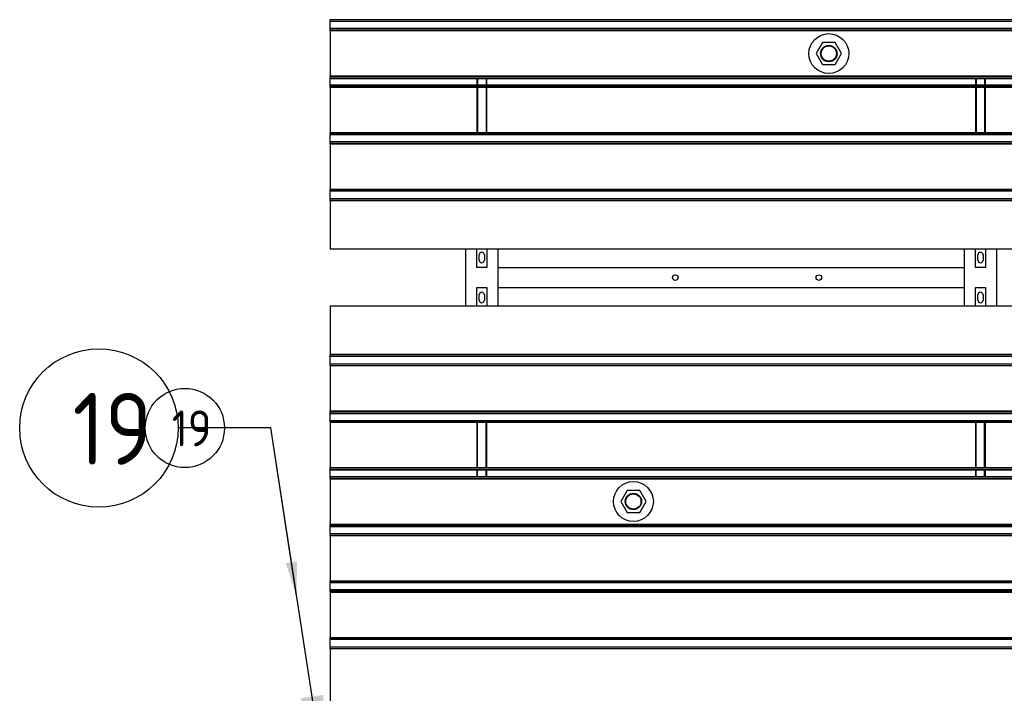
# Model space of a CAD drawing. Extents: x -89225 to 110569, y 13360 to 87647.
# Tile 263 of 478: x 41000 to 43468, y 64627 to 66316. Entities that reach past the tile are written whole.
import ezdxf

# ---------------------------------------------------------------- set-up
doc = ezdxf.new("R2010")
doc.units = 0
for name, color, linetype in [('Iv-Lines 035', 4, 'Continuous'), ('Iv-Lines 035 @ 100', 4, 'Continuous'), ('Iv-Lines 035 @ 50', 4, 'Continuous')]:
    doc.layers.add(name, color=color, linetype=linetype)
doc.styles.add('ISO', font='ISO.SHX')

# ---------------------------------------------------------------- blocks, each defined once
blk = doc.blocks.new('Beluchtingselementen Bosman')
for p, q in [((1281289.4, -871746.5), (1281289.4, -871745.8)), ((1281289.4, -871749.3), (1281289.4, -871746.5)), ((1283299.4, -871746.5), (1281289.4, -871746.5)), ((1281289.4, -871749.3), (1281289.4, -871750.5)), ((1281289.4, -871752.1), (1281289.4, -871750.5)), ((1283299.4, -871750.5), (1281289.4, -871750.5)), ((1281289.4, -871768.1), (1281289.4, -871752.1)), ((1281289.4, -871769.6), (1281289.4, -871768.1)), ((1283299.4, -871768.1), (1281289.4, -871768.1)), ((1281289.4, -871769.6), (1281289.4, -871770.9)), ((1283299.4, -871769.6), (1281289.4, -871769.6)), ((1281289.4, -871773.7), (1281289.4, -871770.9)), ((1281289.4, -871774.4), (1281289.4, -871773.7)), ((1283299.4, -871773.7), (1281289.4, -871773.7)), ((1281289.4, -871774.4), (1281289.4, -871887.8)), ((1283299.4, -871774.4), (1281289.4, -871774.4)), ((1282523.4, -871803.6), (1282507.6, -871831.2)), ((1282555.2, -871803.5), (1282523.4, -871803.6)), ((1282571.2, -871831), (1282555.2, -871803.5)), ((1282507.6, -871831.2), (1282523.6, -871858.7)), ((1282555.4, -871858.6), (1282571.2, -871831)), ((1282523.6, -871858.7), (1282555.4, -871858.6)), ((1281289.4, -871888.5), (1281289.4, -871887.8)), ((1283299.4, -871887.8), (1281289.4, -871887.8)), ((1281289.4, -871891.3), (1281289.4, -871888.5)), ((1283299.4, -871888.5), (1281289.4, -871888.5)), ((1281289.4, -871891.3), (1281289.4, -871892.5)), ((1281289.4, -871894.1), (1281289.4, -871892.5)), ((1283299.4, -871892.5), (1281289.4, -871892.5)), ((1281289.4, -871910.1), (1281289.4, -871894.1)), ((1283299.4, -871894.1), (1281289.4, -871894.1)), ((1281656.9, -871894.1), (1281656.9, -871910.1)), ((1281658.9, -871894.1), (1281658.9, -871910.1)), ((1281679.9, -871894.1), (1281679.9, -871910.1)), ((1281681.9, -871910.1), (1281681.9, -871894.1)), ((1282906.9, -871894.1), (1282906.9, -871910.1)), ((1282908.9, -871894.1), (1282908.9, -871910.1)), ((1282929.9, -871894.1), (1282929.9, -871910.1)), ((1282931.9, -871910.1), (1282931.9, -871894.1)), ((1281289.4, -871911.6), (1281289.4, -871910.1)), ((1283299.4, -871910.1), (1281289.4, -871910.1)), ((1281289.4, -871911.6), (1281289.4, -871912.9)), ((1283299.4, -871911.6), (1281289.4, -871911.6)), ((1281289.4, -871915.7), (1281289.4, -871912.9)), ((1281289.4, -871916.4), (1281289.4, -871915.7)), ((1283299.4, -871915.7), (1281289.4, -871915.7)), ((1281289.4, -871916.4), (1281289.4, -872029.8)), ((1283299.4, -871916.4), (1281289.4, -871916.4)), ((1281656.9, -871916.4), (1281656.9, -872029.8)), ((1281658.9, -871916.4), (1281658.9, -872029.8)), ((1281679.9, -871916.4), (1281679.9, -872029.8)), ((1281681.9, -872029.8), (1281681.9, -871916.4)), ((1282906.9, -871916.4), (1282906.9, -872029.8)), ((1282908.9, -871916.4), (1282908.9, -872029.8)), ((1282929.9, -871916.4), (1282929.9, -872029.8)), ((1282931.9, -872029.8), (1282931.9, -871916.4)), ((1281289.4, -872030.5), (1281289.4, -872029.8)), ((1283299.4, -872029.8), (1281289.4, -872029.8)), ((1281289.4, -872033.3), (1281289.4, -872030.5)), ((1283299.4, -872030.5), (1281289.4, -872030.5)), ((1281289.4, -872033.3), (1281289.4, -872034.5)), ((1283299.4, -872033.3), (1281289.4, -872033.3)), ((1281289.4, -872036.1), (1281289.4, -872034.5)), ((1283299.4, -872034.5), (1281289.4, -872034.5)), ((1281289.4, -872052.1), (1281289.4, -872036.1)), ((1281289.4, -872053.6), (1281289.4, -872052.1)), ((1283299.4, -872052.1), (1281289.4, -872052.1)), ((1281289.4, -872053.6), (1281289.4, -872054.9)), ((1283299.4, -872053.6), (1281289.4, -872053.6)), ((1281289.4, -872057.7), (1281289.4, -872054.9)), ((1281289.4, -872058.4), (1281289.4, -872057.7)), ((1283299.4, -872057.7), (1281289.4, -872057.7)), ((1281289.4, -872058.4), (1281289.4, -872171.8)), ((1283299.4, -872058.4), (1281289.4, -872058.4)), ((1281289.4, -872172.5), (1281289.4, -872171.8)), ((1283299.4, -872171.8), (1281289.4, -872171.8)), ((1281289.4, -872175.3), (1281289.4, -872172.5)), ((1283299.4, -872172.5), (1281289.4, -872172.5)), ((1281289.4, -872175.3), (1281289.4, -872176.5)), ((1281289.4, -872178.1), (1281289.4, -872176.5)), ((1283299.4, -872176.5), (1281289.4, -872176.5)), ((1281289.4, -872194.1), (1281289.4, -872178.1)), ((1281289.4, -872195.6), (1281289.4, -872194.1)), ((1281289.4, -872195.6), (1281289.4, -872196.9)), ((1283299.4, -872195.6), (1281289.4, -872195.6)), ((1281289.4, -872199.7), (1281289.4, -872196.9)), ((1281289.4, -872200.4), (1281289.4, -872199.7)), ((1283299.4, -872199.7), (1281289.4, -872199.7)), ((1281289.4, -872200.4), (1281289.4, -872321.1)), ((1283299.4, -872200.4), (1281289.4, -872200.4)), ((1281289.4, -872321.1), (1283299.4, -872321.1)), ((1281629.4, -872464.3), (1281629.4, -872321.1)), ((1281656.9, -872367.7), (1281656.9, -872321.1)), ((1281662.9, -872349.1), (1281662.9, -872336.1)), ((1281675.9, -872336.1), (1281675.9, -872349.1)), ((1281681.9, -872321.1), (1281681.9, -872367.7)), ((1281709.4, -872321.1), (1281709.4, -872464.3)), ((1282879.4, -872464.3), (1282879.4, -872321.1)), ((1282906.9, -872367.7), (1282906.9, -872321.1)), ((1282912.9, -872349.1), (1282912.9, -872336.1)), ((1282925.9, -872336.1), (1282925.9, -872349.1)), ((1282931.9, -872321.1), (1282931.9, -872367.7)), ((1282959.4, -872321.1), (1282959.4, -872464.3)), ((1281681.9, -872367.7), (1281656.9, -872367.7)), ((1281709.4, -872367.8), (1282879.4, -872367.8)), ((1282931.9, -872367.7), (1282906.9, -872367.7)), ((1281709.4, -872373.8), (1281709.4, -872417.8)), ((1282879.4, -872417.8), (1282879.4, -872373.8)), ((1281656.9, -872464.3), (1281656.9, -872417.7)), ((1281656.9, -872417.7), (1281681.9, -872417.7)), ((1281662.9, -872449.3), (1281662.9, -872436.3)), ((1281675.9, -872436.3), (1281675.9, -872449.3)), ((1281681.9, -872417.7), (1281681.9, -872464.3)), ((1281709.4, -872417.8), (1282879.4, -872417.8)), ((1282906.9, -872464.3), (1282906.9, -872417.7)), ((1282906.9, -872417.7), (1282931.9, -872417.7)), ((1282912.9, -872449.3), (1282912.9, -872436.3)), ((1282925.9, -872436.3), (1282925.9, -872449.3)), ((1282931.9, -872417.7), (1282931.9, -872464.3)), ((1283299.4, -872464.3), (1281289.4, -872464.3)), ((1281289.4, -872464.3), (1281289.4, -872585)), ((1281289.4, -872585.7), (1281289.4, -872585)), ((1281289.4, -872585), (1283299.4, -872585)), ((1281289.4, -872588.5), (1281289.4, -872585.7)), ((1281289.4, -872585.7), (1283299.4, -872585.7)), ((1281289.4, -872588.5), (1281289.4, -872589.7)), ((1281289.4, -872591.3), (1281289.4, -872589.7)), ((1281289.4, -872589.7), (1283299.4, -872589.7)), ((1281289.4, -872607.3), (1281289.4, -872591.3)), ((1281289.4, -872608.8), (1281289.4, -872607.3)), ((1281289.4, -872608.8), (1281289.4, -872610.1)), ((1281289.4, -872608.8), (1283299.4, -872608.8)), ((1281289.4, -872612.9), (1281289.4, -872610.1)), ((1281289.4, -872613.6), (1281289.4, -872612.9)), ((1281289.4, -872612.9), (1283299.4, -872612.9)), ((1281289.4, -872613.6), (1281289.4, -872727)), ((1281289.4, -872613.6), (1283299.4, -872613.6)), ((1281289.4, -872727.7), (1281289.4, -872727)), ((1281289.4, -872727), (1283299.4, -872727)), ((1281289.4, -872730.5), (1281289.4, -872727.7)), ((1281289.4, -872727.7), (1283299.4, -872727.7)), ((1281289.4, -872730.5), (1281289.4, -872731.7)), ((1281289.4, -872733.3), (1281289.4, -872731.7)), ((1281289.4, -872731.7), (1283299.4, -872731.7)), ((1281289.4, -872749.3), (1281289.4, -872733.3)), ((1281289.4, -872733.3), (1283299.4, -872733.3)), ((1281289.4, -872750.8), (1281289.4, -872749.3)), ((1281289.4, -872750.8), (1281289.4, -872752.1)), ((1281289.4, -872750.8), (1283299.4, -872750.8)), ((1281289.4, -872754.9), (1281289.4, -872752.1)), ((1281289.4, -872752.1), (1283299.4, -872752.1)), ((1281289.4, -872755.6), (1281289.4, -872754.9)), ((1281289.4, -872754.9), (1283299.4, -872754.9)), ((1281289.4, -872755.6), (1281289.4, -872869)), ((1281289.4, -872755.6), (1283299.4, -872755.6)), ((1281656.9, -872755.6), (1281656.9, -872869)), ((1281658.9, -872869), (1281658.9, -872755.6)), ((1281679.9, -872869), (1281679.9, -872755.6)), ((1281681.9, -872869), (1281681.9, -872755.6)), ((1282906.9, -872755.6), (1282906.9, -872869)), ((1282908.9, -872869), (1282908.9, -872755.6)), ((1282929.9, -872869), (1282929.9, -872755.6)), ((1282931.9, -872869), (1282931.9, -872755.6)), ((1281289.4, -872869.7), (1281289.4, -872869)), ((1281289.4, -872869), (1283299.4, -872869)), ((1281289.4, -872872.5), (1281289.4, -872869.7)), ((1281289.4, -872869.7), (1283299.4, -872869.7)), ((1281289.4, -872872.5), (1281289.4, -872873.7)), ((1281289.4, -872875.3), (1281289.4, -872873.7)), ((1281289.4, -872873.7), (1283299.4, -872873.7)), ((1281289.4, -872891.3), (1281289.4, -872875.3)), ((1281289.4, -872875.3), (1283299.4, -872875.3)), ((1281656.9, -872875.3), (1281656.9, -872891.3)), ((1281658.9, -872891.3), (1281658.9, -872875.3)), ((1281679.9, -872891.3), (1281679.9, -872875.3)), ((1281681.9, -872891.3), (1281681.9, -872875.3)), ((1282906.9, -872875.3), (1282906.9, -872891.3)), ((1282908.9, -872891.3), (1282908.9, -872875.3)), ((1282929.9, -872891.3), (1282929.9, -872875.3)), ((1282931.9, -872891.3), (1282931.9, -872875.3)), ((1281289.4, -872892.8), (1281289.4, -872891.3)), ((1281289.4, -872891.3), (1283299.4, -872891.3)), ((1281289.4, -872892.8), (1281289.4, -872894.1)), ((1281289.4, -872892.8), (1283299.4, -872892.8)), ((1281289.4, -872896.9), (1281289.4, -872894.1)), ((1281289.4, -872897.6), (1281289.4, -872896.9)), ((1281289.4, -872896.9), (1283299.4, -872896.9)), ((1281289.4, -872897.6), (1281289.4, -873011)), ((1281289.4, -872897.6), (1283299.4, -872897.6)), ((1282033.4, -872926.8), (1282017.6, -872954.4)), ((1282065.2, -872926.7), (1282033.4, -872926.8)), ((1282081.2, -872954.2), (1282065.2, -872926.7)), ((1282017.6, -872954.4), (1282033.6, -872981.9)), ((1282065.4, -872981.8), (1282081.2, -872954.2)), ((1282033.6, -872981.9), (1282065.4, -872981.8)), ((1281289.4, -873011.7), (1281289.4, -873011)), ((1281289.4, -873011), (1283299.4, -873011)), ((1281289.4, -873014.5), (1281289.4, -873011.7)), ((1281289.4, -873011.7), (1283299.4, -873011.7)), ((1281289.4, -873014.5), (1281289.4, -873015.7)), ((1281289.4, -873017.3), (1281289.4, -873015.7)), ((1281289.4, -873015.7), (1283299.4, -873015.7)), ((1281289.4, -873033.3), (1281289.4, -873017.3)), ((1281289.4, -873017.3), (1283299.4, -873017.3)), ((1281289.4, -873034.8), (1281289.4, -873033.3)), ((1281289.4, -873034.8), (1281289.4, -873036.1)), ((1281289.4, -873034.8), (1283299.4, -873034.8)), ((1281289.4, -873038.9), (1281289.4, -873036.1)), ((1281289.4, -873039.6), (1281289.4, -873038.9)), ((1281289.4, -873038.9), (1283299.4, -873038.9)), ((1281289.4, -873039.6), (1281289.4, -873153)), ((1281289.4, -873039.6), (1283299.4, -873039.6)), ((1281289.4, -873153.7), (1281289.4, -873153)), ((1281289.4, -873153), (1283299.4, -873153)), ((1281289.4, -873156.5), (1281289.4, -873153.7)), ((1281289.4, -873153.7), (1283299.4, -873153.7)), ((1281289.4, -873156.5), (1281289.4, -873157.7)), ((1281289.4, -873159.3), (1281289.4, -873157.7)), ((1281289.4, -873157.7), (1283299.4, -873157.7)), ((1281289.4, -873175.3), (1281289.4, -873159.3)), ((1281289.4, -873176.8), (1281289.4, -873175.3)), ((1281289.4, -873175.3), (1283299.4, -873175.3)), ((1281289.4, -873176.8), (1281289.4, -873178.1)), ((1281289.4, -873176.8), (1283299.4, -873176.8)), ((1281289.4, -873180.9), (1281289.4, -873178.1)), ((1281289.4, -873178.1), (1283299.4, -873178.1)), ((1281289.4, -873181.6), (1281289.4, -873180.9)), ((1281289.4, -873180.9), (1283299.4, -873180.9)), ((1281289.4, -873181.6), (1281289.4, -873295)), ((1281289.4, -873181.6), (1283299.4, -873181.6)), ((1281289.4, -873295.7), (1281289.4, -873295)), ((1281289.4, -873295), (1283299.4, -873295)), ((1281289.4, -873298.5), (1281289.4, -873295.7)), ((1281289.4, -873295.7), (1283299.4, -873295.7)), ((1281289.4, -873298.5), (1281289.4, -873299.7)), ((1281289.4, -873298.5), (1283299.4, -873298.5)), ((1281289.4, -873301.3), (1281289.4, -873299.7)), ((1281289.4, -873299.7), (1283299.4, -873299.7)), ((1281289.4, -873317.3), (1281289.4, -873301.3)), ((1281289.4, -873318.8), (1281289.4, -873317.3)), ((1281289.4, -873318.8), (1281289.4, -873320.1)), ((1281289.4, -873318.8), (1283299.4, -873318.8)), ((1281289.4, -873322.9), (1281289.4, -873320.1)), ((1281289.4, -873323.6), (1281289.4, -873322.9)), ((1281289.4, -873322.9), (1283299.4, -873322.9)), ((1281289.4, -873323.6), (1281289.4, -873471.1))]:
    blk.add_line(p, q)
for centre, radius in [((1282539.4, -871831.1), 50), ((1282539.4, -871831.1), 20.5), ((1282539.4, -871831.1), 19), ((1282154.4, -872392.8), 7), ((1282514.4, -872392.8), 7), ((1282049.4, -872954.3), 50), ((1282049.4, -872954.3), 20.5), ((1282049.4, -872954.3), 19)]:
    blk.add_circle(centre, radius)
for centre, start, end in [((1281669.4, -872336.1), 360, 180), ((1282919.4, -872336.1), 0, 180), ((1281669.4, -872349.1), 180, 360), ((1282919.4, -872349.1), 180, 0), ((1281669.4, -872436.3), 0, 180), ((1282919.4, -872436.3), 360, 180), ((1281669.4, -872449.3), 180, 0), ((1282919.4, -872449.3), 180, 360)]:
    blk.add_arc(centre, 6.5, start, end)
blk = doc.blocks.new('*U62')
for points in [[(-1.293, 8.425), (0, 0)], [(0, 0), (2.324, 0)]]:
    blk.add_lwpolyline(points)
blk.add_circle((4.31, 0), 1.986)
blk.add_solid([(-1.316, 6.693), (-1.293, 8.425), (-0.753, 6.779)])
at = {"style": 'ISO'}
blk.add_attdef('NUMMER', (3.146, -0.835), '', height=1.8, dxfattribs=at)
blk = doc.blocks.new('*U530')
at = {"layer": 'Iv-Lines 035 @ 100'}
ref = blk.add_blockref('*U62', (41629.4, 65292.2), dxfattribs=dict(at, xscale=100, yscale=100, zscale=100, rotation=180))
ref.add_attrib('NUMMER', '19', (41132.4, 65200.2), dxfattribs={"layer": '0', "height": 180, "style": 'ISO'})
at = {"layer": 'Iv-Lines 035 @ 50'}
ref = blk.add_blockref('*U62', (41629.4, 65292.2), dxfattribs=dict(at, xscale=50, yscale=50, zscale=50, rotation=180))
ref.add_attrib('NUMMER', '19', (41380.9, 65246.2), dxfattribs={"layer": '0', "height": 90, "style": 'ISO'})

msp = doc.modelspace()

# ---------------------------------------------------------------- block references
at = {"layer": 'Iv-Lines 035'}
for name, p in [('Beluchtingselementen Bosman', (-1239510.9, 938062.2)), ('*U530', (0, 0))]:
    msp.add_blockref(name, p, dxfattribs=at)

doc.saveas('drawing.dxf')
